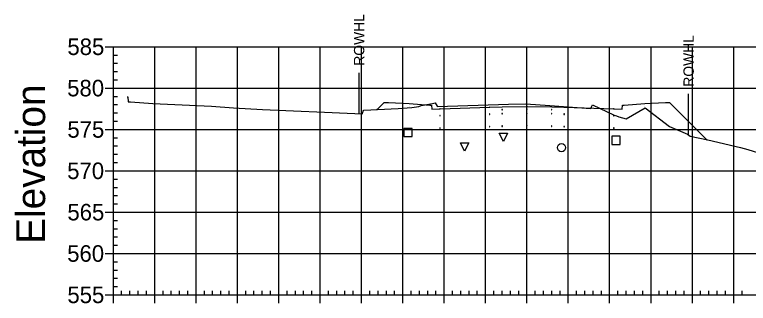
# Model space of a CAD drawing. Extents: x 708103 to 717568, y 374476 to 378707.
# Drawn here: x 711403.1 to 711580.5, y 377392.6 to 377462.4 of the extents above; entities that cross this region are included whole.
import ezdxf

# ---------------------------------------------------------------- set-up
doc = ezdxf.new("R2010")
doc.units = 0
for name, color, linetype in [('1', 7, 'Continuous'), ('10', 7, 'Continuous'), ('13', 7, 'Continuous'), ('14', 7, 'Continuous'), ('22', 7, 'Continuous'), ('4', 7, 'Continuous'), ('57', 7, 'Continuous'), ('60', 7, 'Continuous'), ('Existing', 7, 'Continuous'), ('XS_Right_of_Way', 7, 'Continuous')]:
    doc.layers.add(name, color=color, linetype=linetype)

msp = doc.modelspace()

# ---------------------------------------------------------------- linework, layer by layer
for points in [[(711520.93, 377439.37), (711521.03, 377439.37), (711521.03, 377439.47), (711520.93, 377439.47)], [(711526.93, 377439.49), (711527.03, 377439.49), (711527.03, 377439.59), (711526.93, 377439.59)], [(711526.93, 377438.49), (711527.03, 377438.49), (711527.03, 377438.59), (711526.93, 377438.59)], [(711532.93, 377439.37), (711533.03, 377439.37), (711533.03, 377439.47), (711532.93, 377439.47)], [(711505.93, 377437.89), (711506.03, 377437.89), (711506.03, 377437.99), (711505.93, 377437.99)], [(711517.93, 377438.28), (711518.03, 377438.28), (711518.03, 377438.38), (711517.93, 377438.38)], [(711520.93, 377438.37), (711521.03, 377438.37), (711521.03, 377438.47), (711520.93, 377438.47)], [(711532.93, 377438.37), (711533.03, 377438.37), (711533.03, 377438.47), (711532.93, 377438.47)], [(711535.93, 377438.28), (711536.03, 377438.28), (711536.03, 377438.38), (711535.93, 377438.38)], [(711547.93, 377437.89), (711548.03, 377437.89), (711548.03, 377437.99), (711547.93, 377437.99)], [(711505.93, 377434.89), (711506.03, 377434.89), (711506.03, 377434.99), (711505.93, 377434.99)], [(711517.93, 377435.28), (711518.03, 377435.28), (711518.03, 377435.38), (711517.93, 377435.38)], [(711520.93, 377435.37), (711521.03, 377435.37), (711521.03, 377435.47), (711520.93, 377435.47)], [(711526.93, 377435.49), (711527.03, 377435.49), (711527.03, 377435.59), (711526.93, 377435.59)], [(711532.93, 377435.37), (711533.03, 377435.37), (711533.03, 377435.47), (711532.93, 377435.47)], [(711535.93, 377435.28), (711536.03, 377435.28), (711536.03, 377435.38), (711535.93, 377435.38)], [(711547.93, 377434.89), (711548.03, 377434.89), (711548.03, 377434.99), (711547.93, 377434.99)]]:
    msp.add_lwpolyline(points, close=True)
at = {"layer": '1'}
for points in [[(711521.3, 377431.74), (711520.3, 377433.74), (711522.3, 377433.74)], [(711511.89, 377429.4), (711510.89, 377431.4), (711512.89, 377431.4)]]:
    msp.add_lwpolyline(points, close=True, dxfattribs=at)
at = {"layer": '10'}
msp.add_lwpolyline([(711497.21, 377432.89), (711499.21, 377432.89), (711499.21, 377434.89), (711497.21, 377434.89)], close=True, dxfattribs=at)
at = {"layer": '13'}
msp.add_circle((711535.33, 377430.23), 1, dxfattribs=at)
at = {"layer": '14'}
for points in [[(711490.77, 377439.46), (711490.77, 377439.51), (711490.77, 377439.46), (711490.72, 377439.46), (711490.77, 377439.46), (711490.77, 377439.41), (711490.77, 377439.46), (711490.82, 377439.46)], [(711505.98, 377439.61), (711505.98, 377439.66), (711505.98, 377439.61), (711505.93, 377439.61), (711505.98, 377439.61), (711505.98, 377439.56), (711505.98, 377439.61), (711506.03, 377439.61)], [(711517.98, 377440), (711517.98, 377440.05), (711517.98, 377440), (711517.93, 377440), (711517.98, 377440), (711517.98, 377439.95), (711517.98, 377440), (711518.03, 377440)], [(711526.98, 377440.21), (711526.98, 377440.26), (711526.98, 377440.21), (711526.93, 377440.21), (711526.98, 377440.21), (711526.98, 377440.16), (711526.98, 377440.21), (711527.03, 377440.21)], [(711535.98, 377440), (711535.98, 377440.05), (711535.98, 377440), (711535.93, 377440), (711535.98, 377440), (711535.98, 377439.95), (711535.98, 377440), (711536.03, 377440)], [(711547.98, 377439.61), (711547.98, 377439.66), (711547.98, 377439.61), (711547.93, 377439.61), (711547.98, 377439.61), (711547.98, 377439.56), (711547.98, 377439.61), (711548.03, 377439.61)], [(711570.51, 377432.15), (711570.51, 377432.2), (711570.51, 377432.15), (711570.46, 377432.15), (711570.51, 377432.15), (711570.51, 377432.1), (711570.51, 377432.15), (711570.56, 377432.15)]]:
    msp.add_lwpolyline(points, dxfattribs=at)
at = {"layer": '22'}
msp.add_lwpolyline([(711490.77, 377439.46), (711492.48, 377441.17), (711493.48, 377441.13), (711498.48, 377440.93), (711503.48, 377440.53), (711503.9, 377440.53), (711503.98, 377439.53), (711505.98, 377439.61), (711517.98, 377440), (711520.98, 377440.09), (711526.98, 377440.21), (711532.98, 377440.09), (711535.98, 377440), (711547.98, 377439.61), (711549.98, 377439.53), (711550.07, 377440.53), (711550.48, 377440.53), (711555.48, 377440.93), (711560.48, 377441.13), (711561.48, 377441.17), (711570.51, 377432.15)], dxfattribs=at)
at = {"layer": '4'}
msp.add_lwpolyline([(711547.51, 377430.97), (711549.51, 377430.97), (711549.51, 377432.97), (711547.51, 377432.97)], close=True, dxfattribs=at)
at = {"layer": '57'}
for p, q in [((711424.98, 377454.63), (711426.98, 377454.63)), ((711426.98, 377454.63), (711626.98, 377454.63)), ((711426.98, 377394.63), (711426.98, 377454.63)), ((711426.98, 377394.63), (711426.98, 377454.63)), ((711436.98, 377394.63), (711436.98, 377454.63)), ((711446.98, 377394.63), (711446.98, 377454.63)), ((711456.98, 377394.63), (711456.98, 377454.63)), ((711466.98, 377394.63), (711466.98, 377454.63)), ((711476.98, 377394.63), (711476.98, 377454.63)), ((711486.98, 377394.63), (711486.98, 377454.63)), ((711496.98, 377394.63), (711496.98, 377454.63)), ((711506.98, 377394.63), (711506.98, 377454.63)), ((711516.98, 377394.63), (711516.98, 377454.63)), ((711526.98, 377394.63), (711526.98, 377454.63)), ((711536.98, 377394.63), (711536.98, 377454.63)), ((711546.98, 377394.63), (711546.98, 377454.63)), ((711556.98, 377394.63), (711556.98, 377454.63)), ((711566.98, 377394.63), (711566.98, 377454.63)), ((711576.98, 377394.63), (711576.98, 377454.63)), ((711426.98, 377452.63), (711427.98, 377452.63)), ((711426.98, 377450.63), (711427.98, 377450.63)), ((711426.98, 377448.63), (711427.98, 377448.63)), ((711426.98, 377446.63), (711427.98, 377446.63)), ((711424.98, 377444.63), (711426.98, 377444.63)), ((711426.98, 377444.63), (711626.98, 377444.63)), ((711426.98, 377442.63), (711427.98, 377442.63)), ((711426.98, 377440.63), (711427.98, 377440.63)), ((711426.98, 377438.63), (711427.98, 377438.63)), ((711426.98, 377436.63), (711427.98, 377436.63)), ((711424.98, 377434.63), (711426.98, 377434.63)), ((711426.98, 377434.63), (711626.98, 377434.63)), ((711426.98, 377432.63), (711427.98, 377432.63)), ((711426.98, 377430.63), (711427.98, 377430.63)), ((711426.98, 377428.63), (711427.98, 377428.63)), ((711426.98, 377426.63), (711427.98, 377426.63)), ((711424.98, 377424.63), (711426.98, 377424.63)), ((711426.98, 377424.63), (711626.98, 377424.63)), ((711426.98, 377422.63), (711427.98, 377422.63)), ((711426.98, 377420.63), (711427.98, 377420.63)), ((711426.98, 377418.63), (711427.98, 377418.63)), ((711426.98, 377416.63), (711427.98, 377416.63)), ((711424.98, 377414.63), (711426.98, 377414.63)), ((711426.98, 377414.63), (711626.98, 377414.63)), ((711426.98, 377412.63), (711427.98, 377412.63)), ((711426.98, 377410.63), (711427.98, 377410.63)), ((711426.98, 377408.63), (711427.98, 377408.63)), ((711426.98, 377406.63), (711427.98, 377406.63)), ((711424.98, 377404.63), (711426.98, 377404.63)), ((711426.98, 377404.63), (711626.98, 377404.63)), ((711426.98, 377402.63), (711427.98, 377402.63)), ((711426.98, 377400.63), (711427.98, 377400.63)), ((711426.98, 377398.63), (711427.98, 377398.63)), ((711426.98, 377396.63), (711427.98, 377396.63)), ((711424.98, 377394.63), (711426.98, 377394.63)), ((711426.98, 377394.63), (711626.98, 377394.63)), ((711426.98, 377394.63), (711626.98, 377394.63)), ((711426.98, 377392.63), (711426.98, 377394.63)), ((711428.98, 377394.63), (711428.98, 377395.63)), ((711430.98, 377394.63), (711430.98, 377395.63)), ((711432.98, 377394.63), (711432.98, 377395.63)), ((711434.98, 377394.63), (711434.98, 377395.63)), ((711436.98, 377392.63), (711436.98, 377394.63)), ((711438.98, 377394.63), (711438.98, 377395.63)), ((711440.98, 377394.63), (711440.98, 377395.63)), ((711442.98, 377394.63), (711442.98, 377395.63)), ((711444.98, 377394.63), (711444.98, 377395.63)), ((711446.98, 377392.63), (711446.98, 377394.63)), ((711448.98, 377394.63), (711448.98, 377395.63)), ((711450.98, 377394.63), (711450.98, 377395.63)), ((711452.98, 377394.63), (711452.98, 377395.63)), ((711454.98, 377394.63), (711454.98, 377395.63)), ((711456.98, 377392.63), (711456.98, 377394.63)), ((711458.98, 377394.63), (711458.98, 377395.63)), ((711460.98, 377394.63), (711460.98, 377395.63)), ((711462.98, 377394.63), (711462.98, 377395.63)), ((711464.98, 377394.63), (711464.98, 377395.63)), ((711466.98, 377392.63), (711466.98, 377394.63)), ((711468.98, 377394.63), (711468.98, 377395.63)), ((711470.98, 377394.63), (711470.98, 377395.63)), ((711472.98, 377394.63), (711472.98, 377395.63)), ((711474.98, 377394.63), (711474.98, 377395.63)), ((711476.98, 377392.63), (711476.98, 377394.63)), ((711478.98, 377394.63), (711478.98, 377395.63)), ((711480.98, 377394.63), (711480.98, 377395.63)), ((711482.98, 377394.63), (711482.98, 377395.63)), ((711484.98, 377394.63), (711484.98, 377395.63)), ((711486.98, 377392.63), (711486.98, 377394.63)), ((711488.98, 377394.63), (711488.98, 377395.63)), ((711490.98, 377394.63), (711490.98, 377395.63)), ((711492.98, 377394.63), (711492.98, 377395.63)), ((711494.98, 377394.63), (711494.98, 377395.63)), ((711496.98, 377392.63), (711496.98, 377394.63)), ((711498.98, 377394.63), (711498.98, 377395.63)), ((711500.98, 377394.63), (711500.98, 377395.63)), ((711502.98, 377394.63), (711502.98, 377395.63)), ((711504.98, 377394.63), (711504.98, 377395.63)), ((711506.98, 377392.63), (711506.98, 377394.63)), ((711508.98, 377394.63), (711508.98, 377395.63)), ((711510.98, 377394.63), (711510.98, 377395.63)), ((711512.98, 377394.63), (711512.98, 377395.63)), ((711514.98, 377394.63), (711514.98, 377395.63)), ((711516.98, 377392.63), (711516.98, 377394.63)), ((711518.98, 377394.63), (711518.98, 377395.63)), ((711520.98, 377394.63), (711520.98, 377395.63)), ((711522.98, 377394.63), (711522.98, 377395.63)), ((711524.98, 377394.63), (711524.98, 377395.63)), ((711526.98, 377392.63), (711526.98, 377394.63)), ((711528.98, 377394.63), (711528.98, 377395.63)), ((711530.98, 377394.63), (711530.98, 377395.63)), ((711532.98, 377394.63), (711532.98, 377395.63)), ((711534.98, 377394.63), (711534.98, 377395.63)), ((711536.98, 377392.63), (711536.98, 377394.63)), ((711538.98, 377394.63), (711538.98, 377395.63)), ((711540.98, 377394.63), (711540.98, 377395.63)), ((711542.98, 377394.63), (711542.98, 377395.63)), ((711544.98, 377394.63), (711544.98, 377395.63)), ((711546.98, 377392.63), (711546.98, 377394.63)), ((711548.98, 377394.63), (711548.98, 377395.63)), ((711550.98, 377394.63), (711550.98, 377395.63)), ((711552.98, 377394.63), (711552.98, 377395.63)), ((711554.98, 377394.63), (711554.98, 377395.63)), ((711556.98, 377392.63), (711556.98, 377394.63)), ((711558.98, 377394.63), (711558.98, 377395.63)), ((711560.98, 377394.63), (711560.98, 377395.63)), ((711562.98, 377394.63), (711562.98, 377395.63)), ((711564.98, 377394.63), (711564.98, 377395.63)), ((711566.98, 377392.63), (711566.98, 377394.63)), ((711568.98, 377394.63), (711568.98, 377395.63)), ((711570.98, 377394.63), (711570.98, 377395.63)), ((711572.98, 377394.63), (711572.98, 377395.63)), ((711574.98, 377394.63), (711574.98, 377395.63)), ((711576.98, 377392.63), (711576.98, 377394.63)), ((711578.98, 377394.63), (711578.98, 377395.63))]:
    msp.add_line(p, q, dxfattribs=at)
at = {"layer": 'Existing'}
msp.add_lwpolyline([(711430.34, 377442.48), (711430.45, 377442.49), (711430.53, 377441.33), (711431.13, 377441.31), (711436.49, 377440.94), (711450.73, 377440.26), (711456.01, 377439.87), (711463.04, 377439.46), (711478.05, 377438.84), (711483.52, 377438.58), (711487.2, 377438.39), (711487.36, 377439.07), (711487.5, 377439.3), (711495.88, 377439.7), (711499.17, 377439.97), (711500.85, 377440.22), (711501.38, 377440.43), (711504.13, 377440.91), (711504.81, 377441.1), (711505.29, 377440.28), (711505.35, 377440.16), (711522.51, 377440.78), (711526.68, 377440.84), (711532.54, 377440.43), (711542.4, 377439.71), (711542.56, 377440.13), (711542.84, 377440.59), (711548.07, 377438.07), (711548.66, 377437.94), (711549.21, 377437.7), (711551.01, 377437.23), (711555.58, 377439.89), (711561.44, 377435.31), (711565.81, 377433.48), (711566.46, 377433.04), (711570.69, 377432.11), (711578.65, 377430.26), (711580.43, 377429.8), (711587.67, 377427.56)], dxfattribs=at)
at = {"layer": 'XS_Right_of_Way'}
for p, q in [((711486.33, 377448.3), (711486.33, 377438.3)), ((711566, 377443.22), (711566, 377433.22))]:
    msp.add_line(p, q, dxfattribs=at)

# ---------------------------------------------------------------- texts
at = {"layer": '14'}
for p in [(711493.45, 377441.08), (711493.45, 377440.41), (711498.45, 377440.21), (711555.45, 377440.21), (711560.45, 377441.08), (711560.45, 377440.41)]:
    msp.add_text('+', height=0.1, dxfattribs=at).set_placement(p)
at = {"layer": '57'}
for s, p in [('585', (711415.86, 377452.63)), ('580', (711415.81, 377442.63)), ('575', (711415.86, 377432.63)), ('570', (711415.81, 377422.63)), ('565', (711415.86, 377412.63)), ('560', (711415.81, 377402.63)), ('555', (711415.86, 377392.63))]:
    msp.add_text(s, height=4, dxfattribs=at).set_placement(p)
at = {"layer": '60'}
msp.add_text('Elevation', height=7, rotation=90, dxfattribs=at).set_placement((711410.48, 377406.99))
at = {"layer": 'XS_Right_of_Way'}
for p in [(711487.65, 377450.06), (711567.32, 377444.98)]:
    msp.add_text('ROWHL', height=2.5, rotation=90, dxfattribs=at).set_placement(p)

doc.saveas('drawing.dxf')
